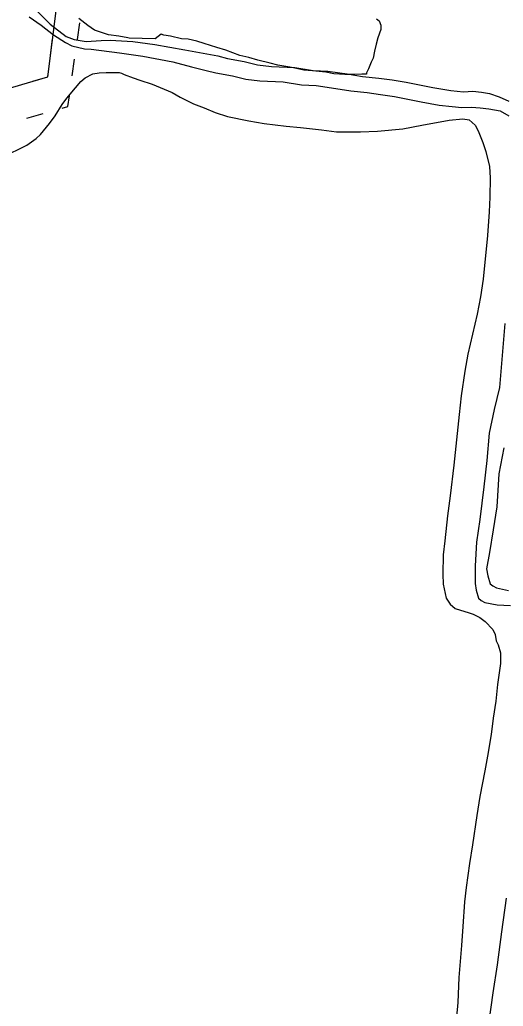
# Model space of a CAD drawing. Extents: x 3297735 to 3335592, y 670436 to 695807.
# Drawn here: x 3324828 to 3325798, y 679178 to 681158 of the extents above; entities that cross this region are included whole.
import ezdxf

# ---------------------------------------------------------------- set-up
doc = ezdxf.new("R2010")
doc.units = 0
for name, color, linetype in [('V-SITE-VEGE', 7, 'Continuous'), ('V-TOPO-SHOR', 7, 'Continuous'), ('V-UTIL-LINE', 7, 'Continuous')]:
    doc.layers.add(name, color=color, linetype=linetype)

msp = doc.modelspace()

# ---------------------------------------------------------------- linework, layer by layer
at = {"layer": 'V-SITE-VEGE'}
for p, q in [((3324959.4, 681041.2), (3324975, 681049.1)), ((3324975, 681049.1), (3324987.8, 681051.6)), ((3324987.8, 681051.6), (3325001.4, 681052.3)), ((3325001.4, 681052.3), (3325021.5, 681052)), ((3325021.5, 681052), (3325027.8, 681051.9)), ((3325027.8, 681051.9), (3325032.4, 681050.9)), ((3325032.4, 681050.9), (3325037.8, 681048.1)), ((3325037.8, 681048.1), (3325055.9, 681041.4)), ((3324940, 681021.4), (3324951.1, 681034)), ((3324951.1, 681034), (3324959.4, 681041.2)), ((3325055.9, 681041.4), (3325069.4, 681036.7)), ((3325069.4, 681036.7), (3325093.9, 681029)), ((3325093.9, 681029), (3325133.7, 681012)), ((3324922.4, 681000.8), (3324940, 681021.4)), ((3325133.7, 681012), (3325149.9, 681002.6)), ((3324899, 680964.8), (3324913.1, 680988.2)), ((3324913.1, 680988.2), (3324922.4, 681000.8)), ((3325149.9, 681002.6), (3325177, 680989.4)), ((3325177, 680989.4), (3325197.8, 680980.9)), ((3325197.8, 680980.9), (3325220.4, 680971.5)), ((3325220.4, 680971.5), (3325244.8, 680963.8)), ((3324870.2, 680927.9), (3324887.9, 680949.5)), ((3324887.9, 680949.5), (3324899, 680964.8)), ((3325244.8, 680963.8), (3325287.4, 680954.9)), ((3325287.4, 680954.9), (3325318.3, 680949.9)), ((3325318.3, 680949.9), (3325362.8, 680944.6)), ((3325596.6, 680939.1), (3325634.9, 680946.6)), ((3325634.9, 680946.6), (3325689.7, 680956.7)), ((3325689.7, 680956.7), (3325717, 680959)), ((3325717, 680959), (3325729.7, 680956.9)), ((3325729.7, 680956.9), (3325741.4, 680946.7)), ((3325741.4, 680946.7), (3325747.6, 680934.8)), ((3324861, 680919.9), (3324870.2, 680927.9)), ((3325362.8, 680944.6), (3325391, 680941.4)), ((3325391, 680941.4), (3325433.7, 680937.1)), ((3325433.7, 680937.1), (3325463.6, 680933)), ((3325463.6, 680933), (3325511.9, 680933.1)), ((3325511.9, 680933.1), (3325545.6, 680934.4)), ((3325545.6, 680934.4), (3325596.6, 680939.1)), ((3325747.6, 680934.8), (3325757.2, 680911.9)), ((3324830.7, 680900.3), (3324842.6, 680906.5)), ((3324842.6, 680906.5), (3324861, 680919.9)), ((3325757.2, 680911.9), (3325763.3, 680893.6)), ((3324805.9, 680888), (3324830.7, 680900.3)), ((3325763.3, 680893.6), (3325770.1, 680863.5)), ((3325770.1, 680863.5), (3325771.6, 680840.7)), ((3325771.6, 680840.7), (3325770.9, 680801.6)), ((3325770.9, 680801.6), (3325769.6, 680772.5)), ((3325769.6, 680772.5), (3325766.1, 680725.2)), ((3325766.1, 680725.2), (3325757.4, 680637.1)), ((3325757.4, 680637.1), (3325752.3, 680601.7)), ((3325752.3, 680601.7), (3325745.3, 680567.2)), ((3325745.3, 680567.2), (3325726.8, 680486.5)), ((3325726.8, 680486.5), (3325720.8, 680452.9)), ((3325720.8, 680452.9), (3325713.6, 680403)), ((3325713.6, 680403), (3325709.4, 680365.8)), ((3325709.4, 680365.8), (3325698.6, 680264)), ((3325698.6, 680264), (3325691.3, 680202.3)), ((3325691.3, 680202.3), (3325686.1, 680162.3)), ((3325686.1, 680162.3), (3325680.7, 680112.3)), ((3325680.7, 680112.3), (3325677.6, 680084.2)), ((3325677.6, 680084.2), (3325676.9, 680045.1)), ((3325676.9, 680045.1), (3325677.5, 680025)), ((3325677.5, 680025), (3325683.4, 679996.7)), ((3325683.4, 679996.7), (3325691.4, 679984.8)), ((3325691.4, 679984.8), (3325701.3, 679976.4)), ((3325701.3, 679976.4), (3325729.4, 679967.8)), ((3325729.4, 679967.8), (3325737.5, 679964.9)), ((3325737.5, 679964.9), (3325751.1, 679958.3)), ((3325751.1, 679958.3), (3325761.9, 679950)), ((3325761.9, 679950), (3325777.1, 679934.2)), ((3325777.1, 679934.2), (3325781.5, 679924.2)), ((3325781.5, 679924.2), (3325784, 679911.4)), ((3325784, 679911.4), (3325787.5, 679903.1)), ((3325787.5, 679903.1), (3325792.7, 679887.6)), ((3325792.7, 679887.6), (3325792.4, 679865.8)), ((3325792.4, 679865.8), (3325786.2, 679824)), ((3325786.2, 679824), (3325783, 679790.4)), ((3325783, 679790.4), (3325777.9, 679755.9)), ((3325777.9, 679755.9), (3325773.7, 679723.2)), ((3325773.7, 679723.2), (3325766.6, 679679.6)), ((3325766.6, 679679.6), (3325760.7, 679650.6)), ((3325760.7, 679650.6), (3325750.8, 679598.9)), ((3325750.8, 679598.9), (3325744.7, 679560.8)), ((3325744.7, 679560.8), (3325736.5, 679501.7)), ((3325736.5, 679501.7), (3325730.4, 679464.5)), ((3325730.4, 679464.5), (3325723.3, 679416.4)), ((3325723.3, 679416.4), (3325720.1, 679387.3)), ((3325720.1, 679387.3), (3325716.6, 679338.3)), ((3325716.6, 679338.3), (3325714.2, 679300.1)), ((3325714.2, 679300.1), (3325708.6, 679235.6)), ((3325708.6, 679235.6), (3325706.9, 679185.5)), ((3325706.9, 679185.5), (3325702.4, 679135.5))]:
    msp.add_line(p, q, dxfattribs=at)
msp.add_lwpolyline([(3325543.7, 681160.1), (3325549.1, 681155.5), (3325552.6, 681147.2), (3325552.5, 681138.1), (3325546.7, 681121.9), (3325542.9, 681109.2), (3325539.9, 681094.7), (3325537, 681081.1), (3325533.2, 681072.9), (3325527.5, 681059.4), (3325523.8, 681051.2), (3325523.7, 681048.5), (3325514.6, 681048.7), (3325492.8, 681048.1), (3325480, 681048.3), (3325458.2, 681049.6), (3325441.9, 681052.5), (3325415.5, 681055.7), (3325398.3, 681056.9), (3325377.4, 681061.8), (3325365.6, 681063.8), (3325345.7, 681066.8), (3325330.2, 681070.7), (3325305.8, 681076.6), (3325287.7, 681082.3), (3325269.5, 681086.2), (3325241.5, 681096.7), (3325223.4, 681102.5), (3325198, 681110.1), (3325183.5, 681114.9), (3325166.3, 681118.8), (3325152.7, 681120), (3325130.9, 681124.9), (3325117.3, 681126.9), (3325111.9, 681128.8), (3325099.9, 681119.9), (3325048, 681120.7), (3325045.3, 681121.7), (3325027.2, 681124.7), (3325006.3, 681127.8), (3324978.2, 681137.3), (3324964.7, 681146.6), (3324946.7, 681160.6)], dxfattribs=at)
at = {"layer": 'V-TOPO-SHOR'}
for points in [[(3324852.1, 681186.6), (3324889, 681149.1), (3324921.7, 681124.1), (3324937.6, 681118.1), (3324961.2, 681114.2), (3324991.8, 681116.4), (3325009.4, 681117.1), (3325054.9, 681114.2), (3325099.4, 681108.5), (3325159.1, 681097.7), (3325225.7, 681085.3), (3325245, 681080.5), (3325278.3, 681074.1), (3325305.2, 681067.8), (3325332.9, 681064.2), (3325379.8, 681062.1)], [(3324847.3, 681163.6), (3324870.9, 681147), (3324896, 681127.7), (3324919.8, 681112), (3324932.8, 681105.4), (3324957.9, 681099.7), (3324971.5, 681098.8), (3325028.1, 681091.5), (3325074.9, 681084.6), (3325135.1, 681073.5), (3325172.8, 681063.5), (3325202.4, 681056.3), (3325221.8, 681051.4), (3325255, 681045.1), (3325281.9, 681038.8), (3325309.7, 681035.2), (3325356.5, 681033.1), (3325393.4, 681027.4), (3325423, 681025.9), (3325462, 681020.1), (3325492.5, 681015.3), (3325525.1, 681012), (3325552, 681008.1), (3325580.1, 681003.9), (3325633.3, 680993.3), (3325669.2, 680986.7), (3325695.2, 680984), (3325715.1, 680981.9), (3325734.2, 680982.2), (3325751.7, 680981.3), (3325769.2, 680979.5), (3325791.6, 680975), (3325808.8, 680965)], [(3325379.8, 681062.1), (3325416.6, 681056.4), (3325446.2, 681054.9), (3325485.2, 681049.1), (3325515.7, 681044.3), (3325548.4, 681041), (3325575.2, 681037.1), (3325603.3, 681032.9), (3325656.5, 681022.3), (3325692.5, 681015.7), (3325718.4, 681013), (3325737.2, 681014.5), (3325754.4, 681012.4), (3325770.6, 681010.2), (3325789.4, 681003.1), (3325808.8, 680994.3)], [(3325801.1, 680548.4), (3325790.6, 680419.7), (3325779.5, 680375.9), (3325769.8, 680328.5), (3325765.3, 680273.5), (3325758.7, 680220.3), (3325751.2, 680155.1), (3325744.6, 680109.1), (3325741.6, 680061.7), (3325741.3, 680026.7), (3325743.7, 680012.8)], [(3325798.8, 680298.9), (3325789.2, 680246.9), (3325785.3, 680180.5), (3325777.5, 680133.9), (3325770.2, 680088.9), (3325764.5, 680055.7), (3325766.9, 680041.8)], [(3325766.9, 680041.8), (3325771.5, 680026.1), (3325776.9, 680021.6), (3325784.2, 680017.6), (3325808.6, 680012.5)], [(3325743.7, 680012.8), (3325748.2, 679997.1), (3325753.7, 679992.5), (3325760.9, 679988.6), (3325785.4, 679983.5), (3325812.6, 679982.3)], [(3325804.1, 679395), (3325794.2, 679327), (3325785.7, 679261.2), (3325777, 679205), (3325768.3, 679142.4), (3325758.3, 679089.9), (3325750.8, 679030.4), (3325741.8, 678971.1), (3325738.2, 678946.1), (3325736.7, 678917.4), (3325730.3, 678870.2), (3325720.4, 678813.1), (3325713.5, 678763), (3325706.2, 678727.6), (3325697.5, 678696.5), (3325687.8, 678662.7), (3325682.4, 678641.8), (3325676.4, 678603.2), (3325674.3, 678562.4), (3325672.8, 678532.5), (3325670.7, 678514), (3325669.2, 678499.8)]]:
    msp.add_lwpolyline(points, dxfattribs=at)
at = {"layer": 'V-UTIL-LINE'}
for points in [[(3313997.6, 681070.2), (3313985.8, 681066.7), (3315424.6, 680554.2), (3316249.4, 680430.9), (3316961.6, 680308.7), (3317894.4, 680167.7), (3319522.4, 679909.9), (3320340.1, 679764.9), (3321095.2, 679972.8), (3321849.5, 680186.2), (3322615.4, 680398.7), (3323844.7, 680736.6), (3324884.4, 681043.7), (3324983.1, 681823.6), (3325323.5, 683934), (3325477.1, 685095.5)], [(3324944, 681118.4), (3324948.7, 681152.1)], [(3324889.8, 681086), (3324894, 681119.7)], [(3324933.6, 681045.2), (3324938.4, 681078.8)], [(3324854.4, 681034.8), (3324884.4, 681043.7), (3324884.7, 681046.3)], [(3324913.5, 680980.4), (3324925, 680983.7), (3324928.1, 681005.5)], [(3324842.3, 680960.2), (3324875.1, 680969.5)]]:
    msp.add_lwpolyline(points, dxfattribs=at)

doc.saveas('drawing.dxf')
